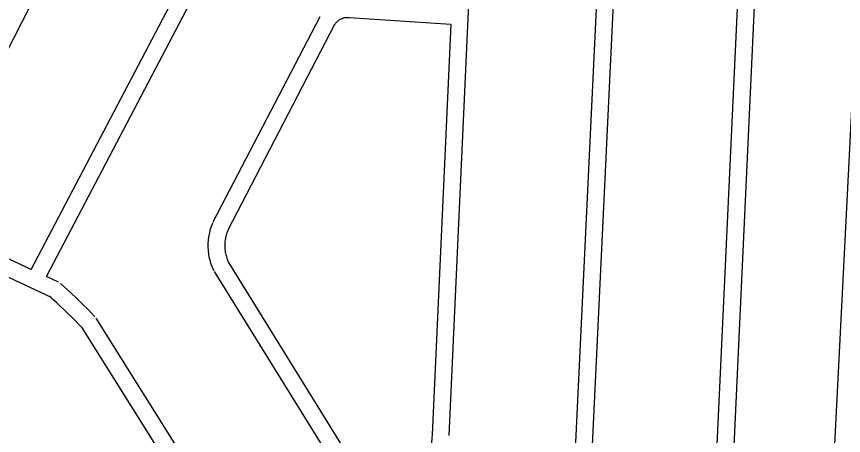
# Model space of a CAD drawing. Extents: x 3683402 to 3721514, y 487807 to 513565.
# Drawn here: x 3694059 to 3695530, y 500119 to 500864 of the extents above; entities that cross this region are included whole.
import ezdxf

# ---------------------------------------------------------------- set-up
doc = ezdxf.new("R2010")
doc.units = 0
doc.layers.add('V-ROAD-CNTR', color=7, linetype='Continuous')
doc.layers.add('V-TOPO-SHOR', color=7, linetype='Continuous')

msp = doc.modelspace()

# ---------------------------------------------------------------- linework, layer by layer
at = {"layer": 'V-ROAD-CNTR'}
for points in [[(3694918.9, 502110.8), (3694828.6, 500118.8)], [(3695034.2, 499682), (3695149, 502100.7)], [(3695064.5, 499689.1), (3695179, 502099.3)], [(3695397.5, 502089.7), (3695304.7, 500089.3), (3695291.3, 499780.5)], [(3695427.5, 502088.4), (3695334, 500074.3)], [(3694336.8, 501380.3), (3693889.9, 500505.5)], [(3694085.3, 500414), (3694454.5, 501118.1)], [(3694112.5, 500401.3), (3694481.1, 501104.1)], [(3694598.6, 500863.6), (3694408.7, 500498)], [(3694650.7, 500862), (3694649.2, 500862.1), (3694648.1, 500862.2), (3694646.9, 500862.1), (3694645.7, 500862.1), (3694644.6, 500862), (3694643.4, 500861.8), (3694642.2, 500861.6), (3694641.1, 500861.3), (3694640, 500861), (3694638.9, 500860.6), (3694637.8, 500860.2), (3694636.7, 500859.7), (3694635.6, 500859.2), (3694634.6, 500858.7), (3694633.6, 500858.1), (3694632.6, 500857.4), (3694631.7, 500856.7), (3694630.7, 500856), (3694629.8, 500855.2), (3694629, 500854.4), (3694628.2, 500853.6), (3694627.4, 500852.7), (3694626.7, 500851.8), (3694626, 500850.9), (3694625.3, 500849.9), (3694624.6, 500848.8)], [(3694831.7, 500849.9), (3694650.9, 500862)], [(3694625.2, 500849.8), (3694435.3, 500484.2)], [(3694831.7, 500849.9), (3694798.6, 500120.2)], [(3694121.3, 500364.1), (3693813, 500508.3), (3693786, 500525.6), (3693750.3, 500537)], [(3694085.3, 500414), (3693889.9, 500505.5)], [(3694408.2, 500497), (3694407.1, 500494.4), (3694406, 500491.6), (3694405, 500488.7), (3694404, 500485.8), (3694403.2, 500482.8), (3694402.4, 500479.8), (3694401.7, 500476.8), (3694401.2, 500473.8), (3694400.7, 500470.8), (3694400.3, 500467.8), (3694400, 500464.7), (3694399.8, 500461.6), (3694399.7, 500458.6), (3694399.6, 500455.5), (3694399.7, 500452.4), (3694399.9, 500449.4), (3694400.2, 500446.3), (3694400.5, 500443.3), (3694401, 500440.2), (3694401.5, 500437.2), (3694402.1, 500434.2), (3694402.9, 500431.2), (3694403.7, 500428.3), (3694404.6, 500425.3), (3694405.6, 500422.4), (3694406.7, 500419.6), (3694407.9, 500416.7), (3694409.1, 500414), (3694410, 500412.1)], [(3694435.8, 500485.2), (3694434.9, 500483), (3694434.1, 500481), (3694433.4, 500479), (3694432.7, 500477), (3694432.1, 500474.9), (3694431.6, 500472.8), (3694431.1, 500470.7), (3694430.7, 500468.6), (3694430.4, 500466.5), (3694430.1, 500464.4), (3694429.9, 500462.2), (3694429.7, 500460.1), (3694429.7, 500457.9), (3694429.6, 500455.8), (3694429.7, 500453.6), (3694429.8, 500451.5), (3694430, 500449.3), (3694430.2, 500447.2), (3694430.6, 500445.1), (3694430.9, 500443), (3694431.4, 500440.9), (3694431.9, 500438.8), (3694432.5, 500436.7), (3694433.1, 500434.7), (3694433.8, 500432.6), (3694434.6, 500430.6), (3694435.4, 500428.6), (3694436.3, 500426.6), (3694437, 500425.2)], [(3694436.3, 500426.5), (3694635.7, 500104.5)], [(3694134, 500391.2), (3694112.5, 500401.3)], [(3694410.7, 500410.7), (3694610.2, 500088.7)], [(3694198.8, 500329.9), (3694192.1, 500336.8), (3694185.3, 500343.7), (3694178.5, 500350.5), (3694171.6, 500357.2), (3694164.6, 500363.9), (3694157.6, 500370.6), (3694150.5, 500377.1), (3694143.4, 500383.7), (3694137.7, 500388.8)], [(3694177.3, 500309), (3694170.7, 500315.8), (3694164.1, 500322.5), (3694157.4, 500329.1), (3694150.7, 500335.7), (3694143.9, 500342.2), (3694137.1, 500348.7), (3694130.2, 500355.1), (3694123.2, 500361.4), (3694117.6, 500366.5)], [(3694507.9, 499837.6), (3694200.8, 500327.4)], [(3694482.5, 499821.7), (3694175.3, 500311.5)], [(3694798.6, 500120.5), (3694798.2, 500113.5), (3694797.6, 500106.7), (3694797, 500099.8), (3694796.3, 500092.9), (3694795.5, 500086.1), (3694794.7, 500079.3), (3694793.8, 500072.4), (3694790, 500047.2)]]:
    msp.add_lwpolyline(points, dxfattribs=at)
at = {"layer": 'V-TOPO-SHOR'}
msp.add_lwpolyline([(3695545.1, 500711), (3695499.1, 499798.5), (3695471.9, 499152.5)], dxfattribs=at)

doc.saveas('drawing.dxf')
